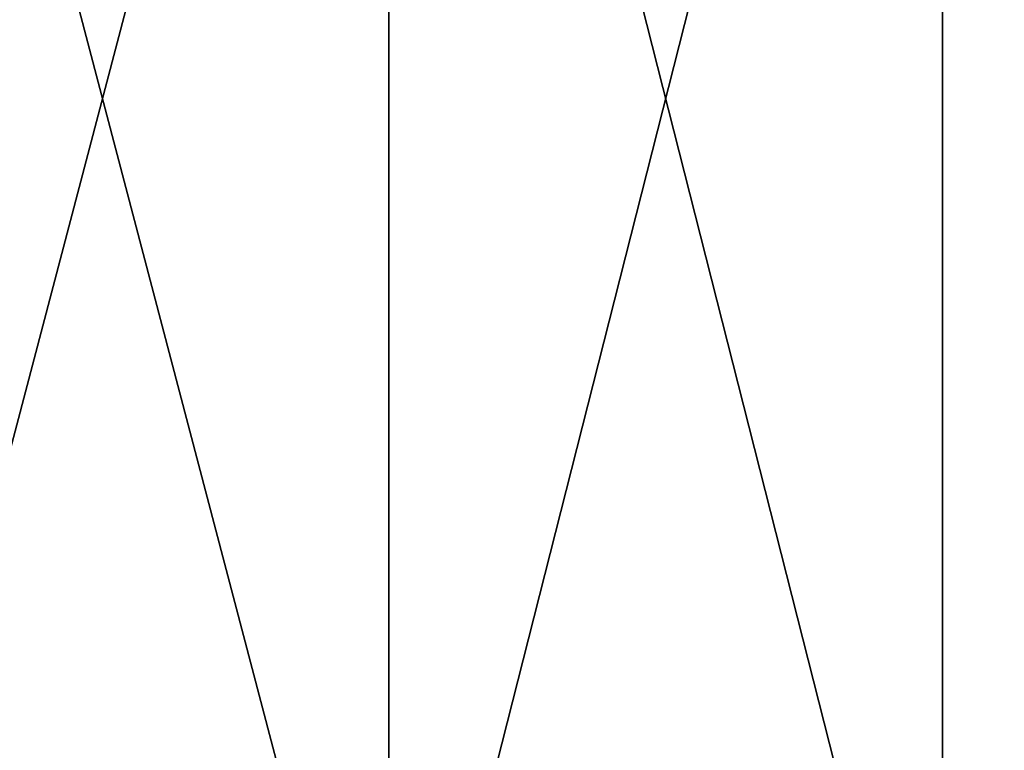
# Model space of a CAD drawing. Header units: millimetres. Extents: x -125 to 1250, y 4 to 1899.
# Tile 445 of 656: x 91.92 to 96.3, y 7.25 to 10.5. Entities that reach past the tile are written whole.
import ezdxf

# ---------------------------------------------------------------- set-up
doc = ezdxf.new("R2010")
doc.units = ezdxf.units.MM
doc.header["$LTSCALE"] = 3.583593
doc.layers.add('22', color=7, linetype='CONTINUOUS')
doc.layers.add('23', color=7, linetype='CONTINUOUS')

msp = doc.modelspace()

# ---------------------------------------------------------------- linework, layer by layer
at = {"layer": '22', "color": 7, "linetype": 'CONTINUOUS'}
for points in [[(91.0176, 15, -85.6784), (93.5638, 15, -82.8903), (91.0176, 5.3, -85.6784), (91.0176, 15, -85.6784)], [(91.0176, 5.3, -85.6784), (93.5638, 15, -82.8903), (93.5638, 5.3, -82.8903), (91.0176, 5.3, -85.6784)], [(93.5638, 15, -82.8903), (96.0247, 15, -80.0266), (93.5638, 5.3, -82.8903), (93.5638, 15, -82.8903)], [(93.5638, 5.3, -82.8903), (96.0247, 15, -80.0266), (96.0247, 5.3, -80.0266), (93.5638, 5.3, -82.8903)], [(96.0247, 15, -80.0266), (98.3979, 15, -77.0899), (96.0247, 5.3, -80.0266), (96.0247, 15, -80.0266)], [(96.0247, 5.3, -80.0266), (98.3979, 15, -77.0899), (98.3979, 5.3, -77.0899), (96.0247, 5.3, -80.0266)]]:
    msp.add_3dface(points, dxfattribs=at)
at = {"layer": '23', "color": 7, "linetype": 'CONTINUOUS'}
for points in [[(93.5638, 15, 82.8903), (91.0176, 15, 85.6784), (93.5638, 5.3, 82.8903), (93.5638, 15, 82.8903)], [(93.5638, 5.3, 82.8903), (91.0176, 15, 85.6784), (91.0176, 5.3, 85.6784), (93.5638, 5.3, 82.8903)], [(96.0247, 15, 80.0266), (93.5638, 15, 82.8903), (96.0247, 5.3, 80.0266), (96.0247, 15, 80.0266)], [(96.0247, 5.3, 80.0266), (93.5638, 15, 82.8903), (93.5638, 5.3, 82.8903), (96.0247, 5.3, 80.0266)], [(98.3979, 15, 77.0899), (96.0247, 15, 80.0266), (98.3979, 5.3, 77.0899), (98.3979, 15, 77.0899)], [(98.3979, 5.3, 77.0899), (96.0247, 15, 80.0266), (96.0247, 5.3, 80.0266), (98.3979, 5.3, 77.0899)]]:
    msp.add_3dface(points, dxfattribs=at)

doc.saveas('drawing.dxf')
